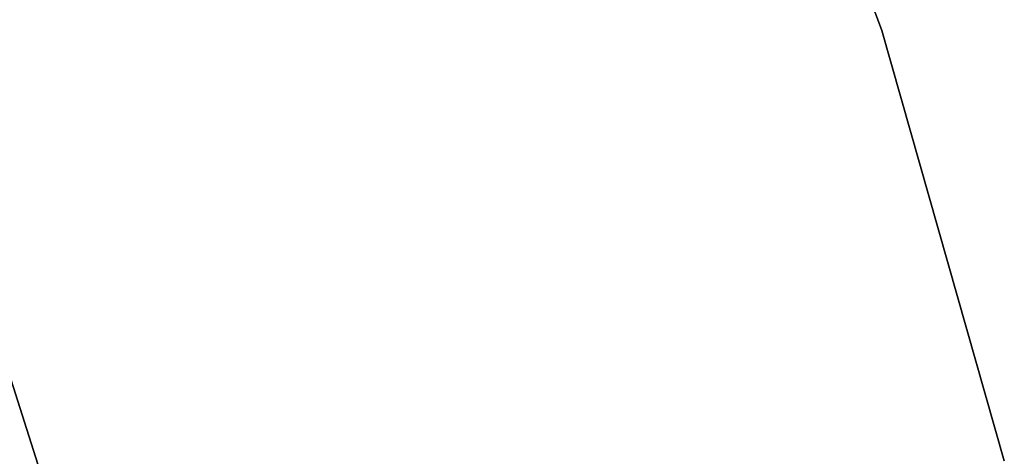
# Model space of a CAD drawing. Extents: x 0.3 to 7.1, y -3.38 to 3.38.
# Tile 357 of 394: x 6.38 to 6.93, y 0.79 to 1.04. Entities that reach past the tile are written whole.
import ezdxf

# ---------------------------------------------------------------- set-up
doc = ezdxf.new("R2010")
doc.units = 0
doc.header["$LTSCALE"] = 2.54
doc.layers.get('0').update_dxf_attribs({"linetype": 'CONTINUOUS'})

# ---------------------------------------------------------------- blocks, each defined once
blk = doc.blocks.new('SINGLES_B_BB_STL')
at = {"color": 0}
for p, q in [((6.86254, 1.03142, 1.7), (6.77601, 1.2666, 1.7)), ((6.77601, 1.2666, 1.9), (6.86254, 1.03142, 1.9)), ((6.77601, 1.2666, 1.9), (6.86254, 1.03142, 1.9)), ((6.86254, 1.03142, 1.7), (6.77601, 1.2666, 1.7)), ((6.93113, 0.79041, 1.7), (6.86254, 1.03142, 1.7)), ((6.86254, 1.03142, 1.7), (6.86254, 1.03142, 1.9)), ((6.86254, 1.03142, 1.9), (6.93113, 0.79041, 1.9)), ((6.86254, 1.03142, 1.7), (6.86254, 1.03142, 1.9)), ((6.86254, 1.03142, 1.9), (6.93113, 0.79041, 1.9)), ((6.93113, 0.79041, 1.7), (6.86254, 1.03142, 1.7)), ((6.32242, 0.99978, 1.9), (6.41647, 0.70482, 1.9)), ((6.41647, 0.70482, 1.7), (6.32242, 0.99978, 1.7)), ((6.41647, 0.70482, 1.7), (6.32242, 0.99978, 1.7)), ((6.32242, 0.99978, 1.9), (6.41647, 0.70482, 1.9))]:
    blk.add_line(p, q, dxfattribs=at)

msp = doc.modelspace()

# ---------------------------------------------------------------- block references
at = {"color": 0}
msp.add_blockref('SINGLES_B_BB_STL', (0, 0), dxfattribs=at)

doc.saveas('drawing.dxf')
